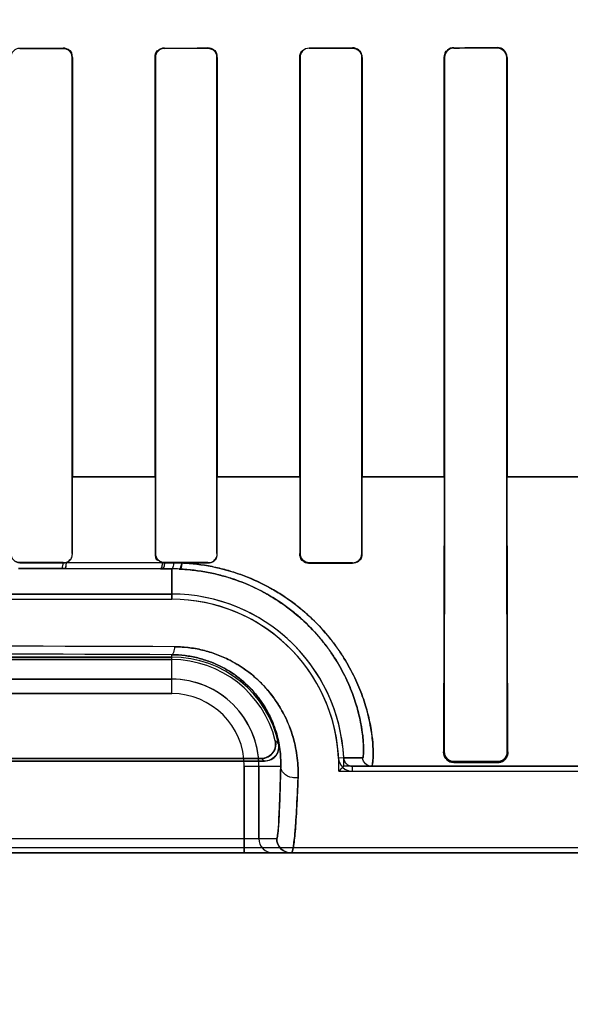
# Model space of a CAD drawing. Header units: millimetres. Extents: x 0 to 297, y 0 to 210.
# Tile 342 of 438: x 242.451 to 242.565, y 156.825 to 157.029. Entities that reach past the tile are written whole.
import ezdxf

# ---------------------------------------------------------------- set-up
doc = ezdxf.new("R2010")
doc.units = ezdxf.units.MM
doc.header["$LTSCALE"] = 16.335
doc.layers.get('0').update_dxf_attribs({"linetype": 'CONTINUOUS'})
for name, color, linetype in [('AXES_REF', 7, 'CONTINUOUS'), ('INTFCLR_1', 7, 'CONTINUOUS'), ('INTFCLR_72935', 7, 'CONTINUOUS')]:
    doc.layers.add(name, color=color, linetype=linetype)

msp = doc.modelspace()

# ---------------------------------------------------------------- linework, layer by layer
at = {"color": 7, "linetype": 'Continuous'}
for radius in [5.8174969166, 5.817, 5.7797484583]:
    msp.add_circle((241.4979109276, 154.8339782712), radius, dxfattribs=at)
msp.add_arc((241.4979109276, 154.8339782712), 5.76, 278.2771290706, 261.7228709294, dxfattribs=at)
at = {"layer": 'AXES_REF', "color": 9, "linetype": 'Continuous'}
msp.add_circle((241.4979109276, 154.8339782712), 3.5571461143, dxfattribs=at)
at = {"layer": 'AXES_REF', "color": 7, "linetype": 'Continuous'}
msp.add_arc((241.4979109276, 154.8339782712), 5.892, 113.0826660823, 66.91733391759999, dxfattribs=at)
at = {"layer": 'AXES_REF', "color": 9, "linetype": 'Continuous'}
msp.add_arc((241.4979109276, 154.8339782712), 5.3067073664, 94.4118118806, 85.5881881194, dxfattribs=at)
at = {"layer": 'INTFCLR_1', "color": 9, "linetype": 'Continuous'}
for p, q in [((242.4505786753, 157.0228232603), (242.4505786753, 157.022886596)), ((242.4595786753, 157.0228911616), (242.4595786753, 157.0228275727)), ((242.4805786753, 157.0228410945), (242.4805786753, 157.022905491)), ((242.4895786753, 157.0229132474), (242.4895786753, 157.0228484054)), ((242.5105786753, 157.0228691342), (242.5105786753, 157.0229352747)), ((242.5195786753, 157.0229464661), (242.5195786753, 157.0228796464)), ((242.5405786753, 157.0229081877), (242.5405786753, 157.0229769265)), ((242.5495786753, 157.0229919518), (242.5495786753, 157.0229222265)), ((242.461437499, 157.0209697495), (242.461501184, 157.0209697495)), ((242.4786444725, 157.0209697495), (242.4787087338, 157.0209697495)), ((242.491458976, 157.0209697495), (242.4915239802, 157.0209697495)), ((242.5086154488, 157.0209697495), (242.5086813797, 157.0209697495)), ((242.5214909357, 157.0209697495), (242.5215579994, 157.0209697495)), ((242.5385746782, 157.0209697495), (242.538643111, 157.0209697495)), ((242.5515343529, 157.0209697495), (242.5516044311, 157.0209697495)), ((242.4614397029, 156.9339684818), (242.478708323, 156.9339684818)), ((242.4914586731, 156.9339684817), (242.5086814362, 156.9339684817)), ((242.5214909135, 156.9339684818), (242.5386433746, 156.9339684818)), ((242.551536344, 156.9339684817), (242.5685958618, 156.9339684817)), ((242.4615087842, 156.918065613), (242.4614432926, 156.918065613)), ((242.4787028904, 156.918065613), (242.4786367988, 156.918065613)), ((242.4915317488, 156.918065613), (242.4914648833, 156.918065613)), ((242.5086753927, 156.918065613), (242.5086075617, 156.918065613)), ((242.521566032, 156.918065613), (242.5214970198, 156.918065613)), ((242.4505786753, 156.9161392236), (242.4505786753, 156.9162048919)), ((242.4595786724, 156.9161346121), (242.4593103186, 156.9149753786)), ((242.4595786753, 156.9162005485), (242.4595786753, 156.9161346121)), ((242.4801404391, 156.9161705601), (242.4602126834, 156.9162414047)), ((242.4805786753, 156.9161201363), (242.4805786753, 156.916186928)), ((242.4895786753, 156.9161795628), (242.4895786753, 156.9161122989)), ((242.5105786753, 156.916090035), (242.5105786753, 156.9161586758)), ((242.5195786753, 156.9161480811), (242.5195786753, 156.9160787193)), ((242.4503600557, 156.9149984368), (242.4593103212, 156.9149753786)), ((242.4593103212, 156.9149753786), (242.4599348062, 156.9149735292)), ((242.4599348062, 156.9149735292), (242.4797522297, 156.9149048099)), ((242.4797522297, 156.9149048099), (242.4801916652, 156.9149030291)), ((242.4801916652, 156.9149030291), (242.4820786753, 156.9148951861)), ((242.4820786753, 156.9086003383), (242.4820786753, 156.9148951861)), ((242.4820786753, 156.8890216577), (242.4820786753, 156.8970961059)), ((242.4820786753, 156.8920212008), (242.3380786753, 156.8920212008)), ((242.3380786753, 156.8890216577), (242.4820786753, 156.8890216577)), ((242.5385488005, 156.8769697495), (242.5384144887, 156.8769697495)), ((242.5517695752, 156.8769697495), (242.5516309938, 156.8769697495)), ((242.5177260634, 156.8756833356), (242.5166693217, 156.8756325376)), ((242.5177260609, 156.8756833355), (242.5216767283, 156.875691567)), ((242.5405786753, 156.8747654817), (242.5405786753, 156.874927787)), ((242.5495786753, 156.8749121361), (242.5495786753, 156.8747461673)), ((242.4971305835, 156.8739697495), (242.4971305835, 156.8559697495)), ((242.4971305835, 156.8739697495), (242.5046788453, 156.8739697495)), ((242.5001301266, 156.8589697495), (242.5001301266, 156.8739697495)), ((242.5195243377, 156.8729117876), (242.5195242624, 156.8739697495)), ((242.6630098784, 156.8739697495), (242.5195242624, 156.8739697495)), ((242.3163128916, 156.8589697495), (242.5038444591, 156.8589697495)), ((242.6630093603, 156.8559697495), (242.157147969, 156.8559697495))]:
    msp.add_line(p, q, dxfattribs=at)
at = {"layer": 'INTFCLR_1', "color": 6, "linetype": 'Continuous'}
for p, q in [((242.461437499, 156.9339697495), (242.461437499, 157.0209697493)), ((242.4615011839, 156.9339697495), (242.4615011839, 157.0209697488)), ((242.4786444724, 157.0209697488), (242.4786444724, 156.9339697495)), ((242.4787087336, 157.0209697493), (242.4787087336, 156.9339697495)), ((242.4914589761, 156.9339697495), (242.4914589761, 157.0209697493)), ((242.4915239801, 156.9339697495), (242.4915239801, 157.0209697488)), ((242.5086154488, 157.0209697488), (242.5086154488, 156.9339697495)), ((242.5086813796, 157.0209697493), (242.5086813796, 156.9339697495)), ((242.5214909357, 156.9339697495), (242.5214909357, 157.0209697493)), ((242.5215579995, 156.9339697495), (242.5215579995, 157.0209697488)), ((242.5385746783, 157.0209697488), (242.5385746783, 156.9339697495)), ((242.5386431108, 157.0209697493), (242.5386431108, 156.9339697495)), ((242.5515343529, 156.9339697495), (242.5515343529, 157.0209697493)), ((242.5516044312, 156.9339697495), (242.5516044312, 157.0209697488)), ((242.4614432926, 156.918065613), (242.461437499, 156.9339697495)), ((242.4615087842, 156.918065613), (242.461501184, 156.9339697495)), ((242.4786444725, 156.9339697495), (242.4786367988, 156.918065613)), ((242.4787087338, 156.9339697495), (242.4787028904, 156.918065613)), ((242.4914648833, 156.918065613), (242.491458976, 156.9339697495)), ((242.4915317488, 156.918065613), (242.4915239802, 156.9339697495)), ((242.5086154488, 156.9339697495), (242.5086075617, 156.918065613)), ((242.5086813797, 156.9339697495), (242.5086753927, 156.918065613)), ((242.5214970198, 156.918065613), (242.5214909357, 156.9339697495)), ((242.521566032, 156.918065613), (242.5215579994, 156.9339697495)), ((242.5385746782, 156.9339697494), (242.5384144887, 156.8769697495)), ((242.538643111, 156.9339697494), (242.5385488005, 156.8769697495)), ((242.5516309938, 156.8769697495), (242.5515343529, 156.9339697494)), ((242.5517695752, 156.8769697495), (242.5516044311, 156.9339697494)), ((242.4505786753, 156.9162048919), (242.4595786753, 156.9162005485)), ((242.4595786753, 156.9161346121), (242.4505786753, 156.9161392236)), ((242.4805786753, 156.916186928), (242.4895786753, 156.9161795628)), ((242.4824766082, 156.9161185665), (242.4805786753, 156.9161201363)), ((242.4842105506, 156.9161170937), (242.4824766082, 156.9161185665)), ((242.4895786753, 156.9161122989), (242.4842105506, 156.9161170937)), ((242.5105786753, 156.9161586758), (242.5195786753, 156.9161480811)), ((242.5105786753, 156.916090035), (242.5195786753, 156.9160787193)), ((242.4820786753, 156.9096583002), (242.3380786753, 156.9096583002)), ((242.3380786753, 156.9086003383), (242.4820786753, 156.9086003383)), ((242.3380786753, 156.8966003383), (242.4820786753, 156.8966003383)), ((242.4820786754, 156.8960754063), (242.3380786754, 156.8960754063)), ((242.5012993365, 156.8750277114), (242.3188580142, 156.8750277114)), ((242.3195162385, 156.8755526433), (242.5006411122, 156.8755526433)), ((242.5405786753, 156.874927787), (242.5495786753, 156.8749121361)), ((242.5405786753, 156.8747654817), (242.5495786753, 156.8747461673)), ((242.5195243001, 156.8729117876), (242.6695786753, 156.8729117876)), ((242.6630098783, 156.8570277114), (242.1571474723, 156.8570277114))]:
    msp.add_line(p, q, dxfattribs=at)
at = {"layer": 'INTFCLR_1', "color": 7, "linetype": 'Continuous'}
for points in [[(242.5105786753, 156.916090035), (242.5104929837, 156.9160919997), (242.5104073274, 156.9160976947), (242.5103218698, 156.9161071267), (242.5102369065, 156.9161202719), (242.5101524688, 156.9161371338), (242.5100683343, 156.9161578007), (242.5099845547, 156.9161823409), (242.5099014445, 156.9162107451), (242.5098191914, 156.9162430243)], [(242.5517695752, 156.8769697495), (242.5517679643, 156.8768536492), (242.5517606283, 156.8767422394), (242.5517482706, 156.8766357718), (242.5517316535, 156.8765348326), (242.5517113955, 156.8764391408), (242.5516877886, 156.8763475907), (242.5516612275, 156.876260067), (242.5516321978, 156.8761767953), (242.5516008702, 156.8760971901), (242.5515674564, 156.876020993), (242.5515323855, 156.8759484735), (242.5514960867, 156.8758798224), (242.5514589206, 156.8758150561), (242.5514211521, 156.8757540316), (242.5513830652, 156.8756966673)]]:
    msp.add_lwpolyline(points, dxfattribs=at)
at = {"layer": 'INTFCLR_1', "color": 6, "linetype": 'Continuous'}
for centre, radius, start, end in [((242.4595775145, 156.9180768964), 0.0019422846, 270.0341582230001, 289.0880984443), ((242.4805809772, 156.9180697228), 0.0019495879, 256.9404696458, 269.9323622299), ((242.4820786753, 156.8739697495), 0.03568855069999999, 2.752115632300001, 90.0000000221), ((242.4820786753, 156.8739697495), 0.0346305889, 2.7521172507, 89.99999981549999), ((242.4820786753, 156.8739697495), 0.0226305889, 11.8889150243, 89.9999997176), ((242.4820786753, 156.8739697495), 0.0221056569, 13.8352360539, 89.9999998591), ((242.5195241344, 156.8757699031), 0.0028581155, 182.754767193, 270.004080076), ((242.5195241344, 156.8757699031), 0.0018001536, 182.7555718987, 270.0040764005)]:
    msp.add_arc(centre, radius, start, end, dxfattribs=at)
at = {"layer": 'INTFCLR_1', "color": 9, "linetype": 'Continuous'}
for centre, radius, start, end in [((242.4818998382, 156.8743140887), 0.0405814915, 87.4188887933, 89.747508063), ((242.4100070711, 139.3986754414), 17.5002150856, 89.7620658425, 90.23746647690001), ((242.4100789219, 138.9828554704), 17.914385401, 89.76972176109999, 90.23027981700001), ((242.4820786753, 156.8739697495), 0.0180514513, 0, 89.99999997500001), ((242.4820786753, 156.8739697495), 0.0150519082, 359.9999999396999, 89.999999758), ((242.4648492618, 156.8363485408), 0.0577775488, 47.04018103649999, 47.9559469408), ((242.4700661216, 156.8365388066), 0.0495672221, 50.94114728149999, 51.9143403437), ((242.5031299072, 156.8589695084), 0.0029997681, 179.9953953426, 269.9954639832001)]:
    msp.add_arc(centre, radius, start, end, dxfattribs=at)
at = {"layer": 'INTFCLR_1', "color": 6, "linetype": 'Continuous'}
for centre, major_axis, ratio, start_param, end_param in [((242.4100786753, 157.0239697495), (0.312931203, 0), 0.003490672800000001, -1.4410108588, -1.4119473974), ((242.4100786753, 157.0239697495), (0.330931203, 0), 0.0034906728, -1.4481068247, -1.4206549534), ((242.4100786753, 157.0239697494), (0.312931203, 0), 0.0034906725, -1.3435565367, -1.313931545), ((242.4100786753, 157.0239697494), (0.330931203, 0), 0.0034906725, -1.3561158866, -1.328192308), ((242.4100786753, 157.0239697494), (0.312931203, 0), 0.0034906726, -1.2438455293, -1.2133136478), ((242.4100786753, 157.0239697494), (0.330931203, 0), 0.0034906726, -1.2622347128, -1.2335556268), ((242.4100786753, 157.0239697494), (0.312931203, 0), 0.0034906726, -1.140627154, -1.1087454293), ((242.4100786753, 157.0239697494), (0.330931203, 0), 0.0034906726, -1.165444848, -1.1356558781)]:
    msp.add_ellipse(centre, major_axis=major_axis, ratio=ratio, start_param=start_param, end_param=end_param, dxfattribs=at)
for points, knots in [([(242.4505786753, 157.0228232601), (242.4501039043, 157.0228230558), (242.4491188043, 157.0224250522), (242.4487259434, 157.0214404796), (242.4487259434, 157.0209697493)], [0, 0, 0, 0, 0.5021368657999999, 1, 1, 1, 1]), ([(242.4615011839, 157.0209697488), (242.4615011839, 157.0214586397), (242.461092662, 157.0224800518), (242.4600705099, 157.0228914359), (242.4595786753, 157.0228911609)], [0, 0, 0, 0, 0.4984991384, 1, 1, 1, 1]), ([(242.4805786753, 157.0228410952), (242.4800968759, 157.0228407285), (242.4791022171, 157.0224357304), (242.4787087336, 157.0214423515), (242.4787087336, 157.0209697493)], [0, 0, 0, 0, 0.5048183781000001, 1, 1, 1, 1]), ([(242.4915239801, 157.0209697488), (242.4915239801, 157.0215127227), (242.4910522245, 157.0225537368), (242.4900271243, 157.0229136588), (242.4895786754, 157.0229132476)], [0, 0, 0, 0, 0.5476713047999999, 1, 1, 1, 1]), ([(242.5086154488, 157.0209697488), (242.5086154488, 157.0215216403), (242.5090953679, 157.0225735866), (242.5101292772, 157.022934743), (242.5105786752, 157.022935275)], [0, 0, 0, 0, 0.5511805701, 1, 1, 1, 1]), ([(242.5105786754, 157.0228691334), (242.5100855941, 157.0228685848), (242.5090757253, 157.0224524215), (242.5086813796, 157.021445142), (242.5086813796, 157.0209697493)], [0, 0, 0, 0, 0.5091323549, 1, 1, 1, 1]), ([(242.5215579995, 157.0209697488), (242.5215579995, 157.0215163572), (242.5210850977, 157.0225746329), (242.5200408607, 157.0229470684), (242.5195786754, 157.0229464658)], [0, 0, 0, 0, 0.5418432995, 1, 1, 1, 1]), ([(242.5405786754, 157.0229769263), (242.540104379, 157.0229761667), (242.5390460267, 157.0225898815), (242.5385746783, 157.0215181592), (242.5385746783, 157.0209697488)], [0, 0, 0, 0, 0.4637660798, 1, 1, 1, 1]), ([(242.5405786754, 157.0229081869), (242.5400695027, 157.0229074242), (242.5390383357, 157.0224752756), (242.5386431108, 157.0214486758), (242.5386431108, 157.0209697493)], [0, 0, 0, 0, 0.5153055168, 1, 1, 1, 1]), ([(242.5516044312, 157.0209697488), (242.5516044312, 157.0215205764), (242.5511308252, 157.0226022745), (242.5500603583, 157.0229927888), (242.5495786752, 157.0229919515)], [0, 0, 0, 0, 0.5334832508, 1, 1, 1, 1]), ([(242.5515343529, 157.0209697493), (242.5515343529, 157.0215039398), (242.5510742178, 157.022548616), (242.550041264, 157.0229229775), (242.5495786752, 157.0229222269)], [0, 0, 0, 0, 0.5359161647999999, 1, 1, 1, 1]), ([(242.4487201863, 156.918065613), (242.4487198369, 156.9175882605), (242.449119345, 156.9165989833), (242.4501071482, 156.9162050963), (242.4505786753, 156.9162048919)], [0, 0, 0, 0, 0.5030696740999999, 1, 1, 1, 1]), ([(242.4787028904, 156.918065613), (242.4787025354, 156.9175877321), (242.4791010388, 156.9165898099), (242.4800987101, 156.916187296), (242.4805786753, 156.916186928)], [0, 0, 0, 0, 0.4989120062, 1, 1, 1, 1]), ([(242.4895786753, 156.9161122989), (242.4900248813, 156.9161118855), (242.4910539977, 156.9164688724), (242.4915322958, 156.917515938), (242.4915317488, 156.918065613)], [0, 0, 0, 0, 0.4480514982, 1, 1, 1, 1]), ([(242.5086753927, 156.918065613), (242.5086750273, 156.9175856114), (242.50907353, 156.9165737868), (242.5100866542, 156.9161592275), (242.5105786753, 156.9161586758)], [0, 0, 0, 0, 0.4938171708, 1, 1, 1, 1]), ([(242.5195786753, 156.9161480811), (242.5200243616, 156.9161475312), (242.5210365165, 156.9165061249), (242.5214974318, 156.9175331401), (242.5214970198, 156.918065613)], [0, 0, 0, 0, 0.4556379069, 1, 1, 1, 1]), ([(242.5195786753, 156.9160787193), (242.5200391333, 156.9160781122), (242.5210876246, 156.9164481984), (242.5215666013, 156.9175126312), (242.521566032, 156.918065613)], [0, 0, 0, 0, 0.4543516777, 1, 1, 1, 1]), ([(242.5006411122, 156.8755526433), (242.5011309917, 156.8755526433), (242.502123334, 156.875802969), (242.5034873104, 156.8770322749), (242.5037337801, 156.8784811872), (242.5035429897, 156.8792558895)], [0, 0, 0, 0, 0.2761842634, 0.5501881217, 1, 1, 1, 1]), ([(242.5042238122, 156.8786319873), (242.5043227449, 156.8781620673), (242.5042874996, 156.8771573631), (242.5034026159, 156.8755885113), (242.502080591, 156.8750277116), (242.5012993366, 156.8750277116)], [0, 0, 0, 0, 0.2757353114, 0.5514163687, 1, 1, 1, 1]), ([(242.5384144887, 156.8769697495), (242.5384088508, 156.8765009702), (242.538762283, 156.8753520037), (242.5399345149, 156.8747668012), (242.5405786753, 156.8747654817)], [0, 0, 0, 0, 0.4212252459, 1, 1, 1, 1]), ([(242.5385488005, 156.8769697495), (242.5385466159, 156.8764382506), (242.5389914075, 156.8753518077), (242.5400711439, 156.8749286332), (242.5405786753, 156.874927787)], [0, 0, 0, 0, 0.5115353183, 1, 1, 1, 1]), ([(242.5495786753, 156.8749121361), (242.5500661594, 156.8749112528), (242.5511534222, 156.8753071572), (242.5516333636, 156.8764084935), (242.5516309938, 156.8769697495)], [0, 0, 0, 0, 0.4648265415, 1, 1, 1, 1])]:
    msp.add_open_spline(points, degree=3, knots=knots, dxfattribs=at)
for points in [[(242.461437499, 157.0209697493), (242.461437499, 157.021500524), (242.4612858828, 157.022408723), (242.4607551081, 157.0224084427)], [(242.4786444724, 157.0209697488), (242.4786444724, 157.0215179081), (242.478794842, 157.0224580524), (242.479343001, 157.0224584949)], [(242.4914589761, 157.0209697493), (242.4914589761, 157.0215026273), (242.4913116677, 157.0224169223), (242.4907787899, 157.022416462)], [(242.5214909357, 157.0209697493), (242.5214909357, 157.0214991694), (242.521359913, 157.0224148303), (242.5208304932, 157.0224141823)], [(242.4602126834, 156.9162414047), (242.4607285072, 156.9164205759), (242.4613860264, 156.9168390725), (242.4613854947, 156.9173851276)], [(242.4786367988, 156.918065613), (242.4786363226, 156.9175811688), (242.4787069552, 156.9168267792), (242.4791788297, 156.9167171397)], [(242.4595786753, 156.9162005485), (242.4601030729, 156.9162002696), (242.4610056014, 156.9163394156), (242.4610052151, 156.916863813)], [(242.4895786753, 156.9161795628), (242.4901118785, 156.9161790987), (242.4910280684, 156.9163239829), (242.4910276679, 156.9168571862)]]:
    msp.add_open_spline(points, degree=3, dxfattribs=at)
at = {"layer": 'INTFCLR_1', "color": 7, "linetype": 'Continuous'}
for points, knots in [([(242.5086075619, 156.918065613), (242.5086061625, 156.9175676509), (242.5090209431, 156.9165197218), (242.510069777, 156.9160897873), (242.5105786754, 156.916090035)], [0, 0, 0, 0, 0.4945700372, 1, 1, 1, 1]), ([(242.5495786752, 156.8747461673), (242.5500365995, 156.8747472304), (242.5511937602, 156.8751037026), (242.551771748, 156.8763032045), (242.5517695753, 156.8769697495)], [0, 0, 0, 0, 0.4072352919, 1, 1, 1, 1])]:
    msp.add_open_spline(points, degree=3, knots=knots, dxfattribs=at)
for points in [[(242.5098191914, 156.9162430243), (242.5093588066, 156.9164357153), (242.5087600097, 156.9168027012), (242.5087605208, 156.9173017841)], [(242.5513830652, 156.8756966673), (242.5511206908, 156.875314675), (242.5507370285, 156.8748578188), (242.5502736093, 156.8748588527)]]:
    msp.add_open_spline(points, degree=3, dxfattribs=at)
at = {"layer": 'INTFCLR_1', "color": 9, "linetype": 'Continuous'}
for points, knots in [([(242.4602126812, 156.9162414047), (242.4601965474, 156.9159372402), (242.4601316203, 156.9155985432), (242.4600670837, 156.9149875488), (242.459934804, 156.9149735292)], [0, 0, 0, 0, 0.6960312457, 1, 1, 1, 1]), ([(242.4801404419, 156.9161705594), (242.480117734, 156.9158652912), (242.4800641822, 156.9154936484), (242.4798958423, 156.9149155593), (242.4797522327, 156.9149048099)], [0, 0, 0, 0, 0.6800622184, 1, 1, 1, 1]), ([(242.4805786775, 156.9161201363), (242.4805545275, 156.9158258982), (242.4805017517, 156.9154650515), (242.4803305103, 156.9149133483), (242.4801916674, 156.9149030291)], [0, 0, 0, 0, 0.6795377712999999, 1, 1, 1, 1]), ([(242.4824766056, 156.9161185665), (242.4824519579, 156.9158227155), (242.4823992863, 156.9154569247), (242.4822193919, 156.914905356), (242.4820786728, 156.9148951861)], [0, 0, 0, 0, 0.6778576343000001, 1, 1, 1, 1]), ([(242.4842105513, 156.9161170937), (242.4841733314, 156.9158088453), (242.4841047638, 156.915421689), (242.4838779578, 156.9148584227), (242.4837273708, 156.914854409)], [0, 0, 0, 0, 0.6733216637, 1, 1, 1, 1]), ([(242.5234747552, 156.8739697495), (242.5235492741, 156.8739697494), (242.5236710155, 156.8742802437), (242.5237491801, 156.8747526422), (242.5238310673, 156.8756532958), (242.5238557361, 156.8774668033), (242.523628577, 156.8805810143), (242.5230098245, 156.8838341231), (242.5222588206, 156.8865525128), (242.5214242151, 156.889097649), (242.5200333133, 156.8924524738), (242.518203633, 156.8957970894), (242.5164061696, 156.8985040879), (242.5143087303, 156.9012827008), (242.5118844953, 156.9039314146), (242.509507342, 156.9060695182), (242.5080406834, 156.9072610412), (242.5057201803, 156.9090179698), (242.5019398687, 156.9113934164), (242.4973572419, 156.9134314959), (242.4934693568, 156.9146720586), (242.4894230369, 156.9156392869), (242.4863028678, 156.9160208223), (242.4842105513, 156.9161170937)], [0, 0, 0, 0, 0.0034870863, 0.0118313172, 0.0253700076, 0.044162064, 0.09760103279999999, 0.1704752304, 0.1989480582, 0.2295123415, 0.2957754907, 0.3685737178, 0.4075129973, 0.4477494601, 0.5314033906, 0.5749936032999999, 0.5972729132, 0.6198103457, 0.7111803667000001, 0.805445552, 0.8536424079, 0.9019872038, 1, 1, 1, 1]), ([(242.5216767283, 156.875691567), (242.5217369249, 156.8756928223), (242.5217718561, 156.876009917), (242.5218349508, 156.8764087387), (242.5218484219, 156.8772618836), (242.5218150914, 156.8789355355), (242.521519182, 156.8818368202), (242.5208823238, 156.8848535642), (242.5201329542, 156.8873774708), (242.5193093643, 156.889742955), (242.5179523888, 156.8928616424), (242.516185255, 156.8959681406), (242.5144569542, 156.8984823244), (242.5124420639, 156.9010662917), (242.5101201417, 156.9035276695), (242.5078495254, 156.9055129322), (242.5064486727, 156.9066200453), (242.5042301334, 156.9082547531), (242.500619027, 156.9104641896), (242.4962521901, 156.9123570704), (242.4925483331, 156.913510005), (242.4886916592, 156.9144097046), (242.4857202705, 156.9147645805), (242.4837273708, 156.914854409)], [0, 0, 0, 0, 0.0029920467, 0.011078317, 0.0243803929, 0.0429062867, 0.09573617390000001, 0.167917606, 0.1961592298, 0.2264899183, 0.2923572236, 0.3648581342, 0.4037025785, 0.4438891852, 0.5276101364, 0.5713206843, 0.5936835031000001, 0.6163209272, 0.708251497, 0.8033232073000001, 0.8520011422, 0.9008646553, 1, 1, 1, 1]), ([(242.4826806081, 156.898739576), (242.4826329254, 156.8983382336), (242.482550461, 156.8978318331), (242.4822703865, 156.8971104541), (242.4820786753, 156.8970961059)], [0, 0, 0, 0, 0.6776603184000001, 1, 1, 1, 1]), ([(242.5046788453, 156.8739697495), (242.5047105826, 156.8751204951), (242.5045893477, 156.8775229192), (242.5039412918, 156.8805260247), (242.5030725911, 156.8829796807), (242.5018983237, 156.8855349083), (242.5003045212, 156.8879993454), (242.4983097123, 156.8902664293), (242.4959458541, 156.8924512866), (242.4931542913, 156.8942961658), (242.4900427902, 156.8956773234), (242.4875105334, 156.896469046), (242.4853024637, 156.8968843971), (242.4834792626, 156.8970609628), (242.4825479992, 156.897093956), (242.4820786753, 156.8970961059)], [0, 0, 0, 0, 0.0959659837, 0.1996064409, 0.254858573, 0.3126912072, 0.4337718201, 0.4977211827, 0.5640659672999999, 0.7017136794, 0.7740477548, 0.8473748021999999, 0.9223794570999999, 0.9608753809, 1, 1, 1, 1]), ([(242.5082682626, 156.8715701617), (242.5083208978, 156.8729241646), (242.5082085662, 156.8757476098), (242.5074998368, 156.8792822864), (242.5065289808, 156.882169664), (242.5052114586, 156.8851684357), (242.5034118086, 156.8880637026), (242.5014468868, 156.8903778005), (242.5001749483, 156.8916604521), (242.4980897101, 156.8935493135), (242.495708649, 156.8951714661), (242.493120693, 156.8964540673), (242.4912795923, 156.8972288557), (242.4888690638, 156.8980083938), (242.4863531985, 156.8984927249), (242.4842764, 156.8987005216), (242.483215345, 156.8987385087), (242.4826806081, 156.898739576)], [0, 0, 0, 0, 0.0977093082, 0.2028395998, 0.2587388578, 0.3171066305, 0.4387723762, 0.5027570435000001, 0.5357011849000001, 0.5689568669, 0.705617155, 0.7412651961, 0.7771928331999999, 0.8495686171, 0.9235090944, 0.9614406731, 1, 1, 1, 1]), ([(242.5234747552, 156.8739697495), (242.523027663, 156.8739697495), (242.5220982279, 156.8743319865), (242.5216961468, 156.8752448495), (242.5216767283, 156.875691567)], [0, 0, 0, 0, 0.4999736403, 1, 1, 1, 1]), ([(242.5046788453, 156.8739697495), (242.5046256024, 156.8717941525), (242.5045410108, 156.8687572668), (242.5044101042, 156.865344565), (242.5043370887, 156.8637742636), (242.5042724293, 156.8625085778), (242.5041855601, 156.8612618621), (242.5041030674, 156.8600086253), (242.5039747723, 156.859436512), (242.5039313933, 156.8589706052), (242.5038444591, 156.8589697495)], [0, 0, 0, 0, 0.433822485, 0.6057424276, 0.6805165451, 0.7475306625, 0.8573118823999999, 0.9353819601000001, 0.9826693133, 1, 1, 1, 1]), ([(242.5082682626, 156.8715701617), (242.5078588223, 156.8715066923), (242.5067784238, 156.87152418), (242.5052375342, 156.8722510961), (242.5046854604, 156.8734379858), (242.5046788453, 156.8739697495)], [0, 0, 0, 0, 0.2596328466, 0.6667538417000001, 1, 1, 1, 1]), ([(242.5068440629, 156.8559697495), (242.5069495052, 156.8559697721), (242.5071260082, 156.8564039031), (242.5072722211, 156.8570668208), (242.5074617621, 156.8583403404), (242.5075931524, 156.8596512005), (242.5077058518, 156.8609658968), (242.5078276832, 156.8625994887), (242.5080458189, 156.8661473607), (242.5081816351, 156.8693069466), (242.5082682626, 156.8715701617)], [0, 0, 0, 0, 0.0200957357, 0.0681862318, 0.1464023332, 0.2559464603, 0.3227422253, 0.3972360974, 0.5683490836, 1, 1, 1, 1]), ([(242.5038444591, 156.8589697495), (242.5038444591, 156.8582043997), (242.5044842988, 156.8566098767), (242.5060787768, 156.8559697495), (242.5068440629, 156.8559697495)], [0, 0, 0, 0, 0.5000208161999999, 1, 1, 1, 1])]:
    msp.add_open_spline(points, degree=3, knots=knots, dxfattribs=at)
at = {"layer": 'INTFCLR_72935', "color": 9, "linetype": 'Continuous'}
for p, q in [((242.4505786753, 157.022886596), (242.4505786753, 157.0228232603)), ((242.4595786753, 157.0228275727), (242.4595786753, 157.0228911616)), ((242.4805786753, 157.022905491), (242.4805786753, 157.0228410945)), ((242.4895786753, 157.0228484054), (242.4895786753, 157.0229132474)), ((242.5105786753, 157.0229352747), (242.5105786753, 157.0228691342)), ((242.5195786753, 157.0228796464), (242.5195786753, 157.0229464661)), ((242.5405786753, 157.0229769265), (242.5405786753, 157.0229081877)), ((242.5495786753, 157.0229222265), (242.5495786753, 157.0229919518)), ((242.461501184, 157.0209697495), (242.461437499, 157.0209697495)), ((242.4787087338, 157.0209697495), (242.4786444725, 157.0209697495)), ((242.4915239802, 157.0209697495), (242.491458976, 157.0209697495)), ((242.5086813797, 157.0209697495), (242.5086154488, 157.0209697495)), ((242.5215579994, 157.0209697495), (242.5214909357, 157.0209697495)), ((242.538643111, 157.0209697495), (242.5385746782, 157.0209697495)), ((242.5516044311, 157.0209697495), (242.5515343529, 157.0209697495)), ((242.4787082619, 156.9339684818), (242.4614385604, 156.9339684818)), ((242.5086814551, 156.9339684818), (242.4914588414, 156.9339684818)), ((242.538644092, 156.9339684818), (242.5214908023, 156.9339684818)), ((242.5685956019, 156.9339684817), (242.5515370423, 156.9339684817)), ((242.4614432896, 156.9180697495), (242.4615087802, 156.9180697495)), ((242.4786368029, 156.9180697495), (242.4787028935, 156.9180697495)), ((242.4914648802, 156.9180697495), (242.4915317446, 156.9180697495)), ((242.5086075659, 156.9180697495), (242.5086753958, 156.9180697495)), ((242.5214970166, 156.9180697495), (242.5215660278, 156.9180697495)), ((242.4505786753, 156.9162090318), (242.4505786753, 156.9161433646)), ((242.4595786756, 156.9161387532), (242.4593100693, 156.9149753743)), ((242.4595786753, 156.9161387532), (242.4595786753, 156.9162046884)), ((242.4602007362, 156.9162414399), (242.4801590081, 156.9161704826)), ((242.4805786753, 156.916191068), (242.4805786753, 156.9161242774)), ((242.4895786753, 156.9161164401), (242.4895786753, 156.9161837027)), ((242.5105786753, 156.9161628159), (242.5105786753, 156.9160941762)), ((242.5195786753, 156.9160828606), (242.5195786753, 156.9161522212)), ((242.4593100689, 156.9149753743), (242.4503598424, 156.9149984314)), ((242.459922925, 156.9149735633), (242.4593100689, 156.9149753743)), ((242.479770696, 156.9149047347), (242.459922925, 156.9149735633)), ((242.4801913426, 156.9149030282), (242.479770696, 156.9149047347)), ((242.4820786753, 156.9148951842), (242.4801913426, 156.9149030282)), ((242.4820786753, 156.9148951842), (242.4820786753, 156.9086003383)), ((242.4820786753, 156.8890216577), (242.4820786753, 156.8970961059)), ((242.3380786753, 156.8920212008), (242.4820786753, 156.8920212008)), ((242.4820786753, 156.8890216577), (242.3380786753, 156.8890216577)), ((242.5384144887, 156.8769697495), (242.5385488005, 156.8769697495)), ((242.5516309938, 156.8769697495), (242.5517695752, 156.8769697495)), ((242.5216767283, 156.875691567), (242.5177260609, 156.8756833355)), ((242.5405786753, 156.874927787), (242.5405786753, 156.8747654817)), ((242.5495786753, 156.8747461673), (242.5495786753, 156.8749121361)), ((242.4971305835, 156.8559697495), (242.4971305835, 156.8739697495)), ((242.4971305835, 156.8739697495), (242.5046788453, 156.8739697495)), ((242.5001301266, 156.8739697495), (242.5001301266, 156.8589697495)), ((242.5195242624, 156.8739697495), (242.6630098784, 156.8739697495)), ((242.3163128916, 156.8589697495), (242.503844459, 156.8589697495)), ((242.1571479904, 156.8559697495), (242.6630093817, 156.8559697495))]:
    msp.add_line(p, q, dxfattribs=at)
at = {"layer": 'INTFCLR_72935', "color": 6, "linetype": 'Continuous'}
for p, q in [((242.4614374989, 157.0209697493), (242.4614374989, 156.9339697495)), ((242.4615011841, 157.0209697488), (242.4615011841, 156.9339697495)), ((242.4786444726, 156.9339697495), (242.4786444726, 157.0209697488)), ((242.4787087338, 156.9339697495), (242.4787087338, 157.0209697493)), ((242.4914589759, 157.0209697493), (242.4914589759, 156.9339697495)), ((242.4915239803, 157.0209697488), (242.4915239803, 156.9339697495)), ((242.5086154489, 156.9339697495), (242.5086154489, 157.0209697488)), ((242.5086813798, 156.9339697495), (242.5086813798, 157.0209697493)), ((242.5214909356, 157.0209697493), (242.5214909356, 156.9339697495)), ((242.5215579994, 157.0209697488), (242.5215579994, 156.9339697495)), ((242.5385746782, 156.9339697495), (242.5385746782, 157.0209697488)), ((242.538643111, 156.9339697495), (242.538643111, 157.0209697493)), ((242.5515343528, 157.0209697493), (242.5515343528, 156.9339697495)), ((242.5516044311, 157.0209697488), (242.5516044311, 156.9339697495)), ((242.461437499, 156.9339697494), (242.4614432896, 156.9180697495)), ((242.4615087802, 156.9180697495), (242.461501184, 156.9339697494)), ((242.4786444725, 156.9339697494), (242.4786368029, 156.9180697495)), ((242.4787028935, 156.9180697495), (242.4787087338, 156.9339697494)), ((242.491458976, 156.9339697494), (242.4914648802, 156.9180697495)), ((242.4915317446, 156.9180697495), (242.4915239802, 156.9339697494)), ((242.5086154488, 156.9339697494), (242.5086075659, 156.9180697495)), ((242.5086753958, 156.9180697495), (242.5086813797, 156.9339697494)), ((242.5214909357, 156.9339697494), (242.5214970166, 156.9180697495)), ((242.5215660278, 156.9180697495), (242.5215579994, 156.9339697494)), ((242.5385746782, 156.9339697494), (242.5384144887, 156.8769697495)), ((242.5385488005, 156.8769697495), (242.538643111, 156.9339697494)), ((242.5515343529, 156.9339697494), (242.5516309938, 156.8769697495)), ((242.5517695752, 156.8769697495), (242.5516044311, 156.9339697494)), ((242.4595786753, 156.9162046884), (242.4505786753, 156.9162090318)), ((242.4505786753, 156.9161433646), (242.4595786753, 156.9161387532)), ((242.4895786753, 156.9161837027), (242.4805786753, 156.916191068)), ((242.4805786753, 156.9161242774), (242.4824769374, 156.9161227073)), ((242.4824769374, 156.9161227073), (242.4841164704, 156.9161213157)), ((242.4841164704, 156.9161213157), (242.4895786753, 156.9161164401)), ((242.5195786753, 156.9161522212), (242.5105786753, 156.9161628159)), ((242.5105786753, 156.9160941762), (242.5195786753, 156.9160828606)), ((242.3380786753, 156.9096583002), (242.4820786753, 156.9096583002)), ((242.3380786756, 156.9086003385), (242.4820786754, 156.9086003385)), ((242.4820786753, 156.8966003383), (242.3380786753, 156.8966003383)), ((242.3380786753, 156.8960754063), (242.4820786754, 156.8960754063)), ((242.3188580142, 156.8750277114), (242.5012993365, 156.8750277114)), ((242.5006411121, 156.8755526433), (242.3195162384, 156.8755526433)), ((242.5495786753, 156.8749121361), (242.5405786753, 156.874927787)), ((242.5405786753, 156.8747654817), (242.5495786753, 156.8747461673)), ((242.5166931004, 156.8729117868), (242.6695786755, 156.8729117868)), ((242.5195242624, 156.8739697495), (242.517767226, 156.8739697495)), ((242.6630098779, 156.8570277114), (242.1571474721, 156.8570277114))]:
    msp.add_line(p, q, dxfattribs=at)
at = {"layer": 'INTFCLR_72935', "color": 7, "linetype": 'Continuous'}
for points in [[(242.5098186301, 156.9162474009), (242.5098996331, 156.916215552), (242.5099820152, 156.9161872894), (242.5100656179, 156.916162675), (242.510150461, 156.916141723), (242.5102362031, 156.916124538), (242.510322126, 156.9161112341), (242.5104078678, 156.9161017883), (242.5104934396, 156.9160961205), (242.5105786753, 156.9160941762)], [(242.551383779, 156.8756977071), (242.5514216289, 156.8757547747), (242.5514592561, 156.8758156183), (242.5514963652, 156.8758803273), (242.5515326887, 156.8759490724), (242.5515678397, 156.8760218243), (242.5516013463, 156.8760983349), (242.5516327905, 156.8761783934), (242.551661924, 156.8762622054), (242.5516884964, 156.8763501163), (242.5517120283, 156.8764418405), (242.5517321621, 156.8765375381), (242.5517486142, 156.8766382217), (242.5517608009, 156.8767441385), (242.5517680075, 156.8768547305), (242.5517695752, 156.8769697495)]]:
    msp.add_lwpolyline(points, dxfattribs=at)
at = {"layer": 'INTFCLR_72935', "color": 6, "linetype": 'Continuous'}
for points in [[(242.5177260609, 156.8756833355), (242.5177352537, 156.8755686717), (242.5177516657, 156.8754553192), (242.5177751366, 156.8753437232), (242.517805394, 156.8752345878), (242.5178422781, 156.8751280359), (242.5178859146, 156.8750236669), (242.5179363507, 156.8749216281), (242.5179933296, 156.8748226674), (242.5180566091, 156.8747273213), (242.5181259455, 156.8746360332), (242.5182011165, 156.8745491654), (242.5182818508, 156.8744671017)], [(242.5182818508, 156.8744671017), (242.5183237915, 156.8744283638), (242.5183669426, 156.8743909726), (242.5184112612, 156.874354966), (242.5184567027, 156.8743203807), (242.5185032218, 156.8742872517), (242.518550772, 156.8742556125), (242.5185993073, 156.8742254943), (242.5186487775, 156.8741969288), (242.5186991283, 156.8741699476), (242.5187503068, 156.8741445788), (242.5188022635, 156.8741208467), (242.5188549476, 156.8740987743), (242.5189083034, 156.8740783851), (242.5189622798, 156.8740596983), (242.5190168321, 156.8740427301), (242.5190719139, 156.8740274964), (242.5191274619, 156.8740140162), (242.5191834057, 156.8740023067), (242.5192396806, 156.8739923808), (242.519296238, 156.8739842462), (242.5193530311, 156.8739779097), (242.5194100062, 156.8739733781), (242.5194671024, 156.8739706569), (242.5195242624, 156.8739697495)]]:
    msp.add_lwpolyline(points, dxfattribs=at)
for centre, radius, start, end in [((242.4595776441, 156.9180805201), 0.0019417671, 270.0305134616, 288.7167080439), ((242.4805808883, 156.9180733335), 0.0019490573, 257.4991384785, 269.934888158), ((242.4820786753, 156.8739697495), 0.03568855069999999, 0, 90.0000000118), ((242.4820786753, 156.8739697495), 0.0346305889, 358.2493445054, 89.99999981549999), ((242.4820786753, 156.8739697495), 0.0226305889, 11.8889150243, 89.9999997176), ((242.4820786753, 156.8739697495), 0.0221056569, 13.8352360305, 89.9999997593), ((242.4479800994, 156.9437488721), 0.09868824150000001, 314.1279715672, 315.003285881)]:
    msp.add_arc(centre, radius, start, end, dxfattribs=at)
at = {"layer": 'INTFCLR_72935', "color": 9, "linetype": 'Continuous'}
for centre, radius, start, end in [((242.4818998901, 156.8743145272), 0.0405810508, 87.54559420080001, 89.7475738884), ((242.4100783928, 139.3834113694), 17.5154798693, 89.7625045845, 90.23749356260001), ((242.4100784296, 138.9832148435), 17.9140260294, 89.7697155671, 90.2302828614), ((242.4820786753, 156.8739697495), 0.0180514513, 0, 90.0000000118), ((242.4820786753, 156.8739697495), 0.0150519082, 359.9999999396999, 89.999999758), ((242.4648493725, 156.8363486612), 0.0577773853, 47.04017999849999, 47.9559484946), ((242.4700661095, 156.836538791), 0.04956724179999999, 50.9411477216, 51.9143404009), ((242.5031299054, 156.8589695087), 0.0029997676, 179.9954003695, 269.9954987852)]:
    msp.add_arc(centre, radius, start, end, dxfattribs=at)
at = {"layer": 'INTFCLR_72935', "color": 6, "linetype": 'Continuous'}
for centre, major_axis, ratio, start_param, end_param in [((242.4100786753, 157.0239697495), (0.312931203, 0), 0.003490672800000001, -1.4410108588, -1.4119473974), ((242.4100786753, 157.0239697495), (0.330931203, 0), 0.0034906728, -1.4481068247, -1.4206549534), ((242.4100786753, 157.0239697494), (0.312931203, 0), 0.0034906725, -1.3435565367, -1.313931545), ((242.4100786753, 157.0239697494), (0.330931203, 0), 0.0034906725, -1.3561158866, -1.328192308), ((242.4100786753, 157.0239697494), (0.312931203, 0), 0.0034906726, -1.2438455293, -1.2133136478), ((242.4100786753, 157.0239697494), (0.330931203, 0), 0.0034906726, -1.2622347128, -1.2335556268), ((242.4100786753, 157.0239697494), (0.312931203, 0), 0.0034906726, -1.140627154, -1.1087454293), ((242.4100786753, 157.0239697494), (0.330931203, 0), 0.0034906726, -1.165444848, -1.1356558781)]:
    msp.add_ellipse(centre, major_axis=major_axis, ratio=ratio, start_param=start_param, end_param=end_param, dxfattribs=at)
for points, knots in [([(242.4595786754, 157.0228275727), (242.4600613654, 157.0228278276), (242.4610508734, 157.022421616), (242.4614374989, 157.0214352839), (242.4614374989, 157.0209697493)], [0, 0, 0, 0, 0.5090461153, 1, 1, 1, 1]), ([(242.4805786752, 157.0229054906), (242.480076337, 157.0229050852), (242.4790468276, 157.0224814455), (242.4786444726, 157.0214546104), (242.4786444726, 157.0209697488)], [0, 0, 0, 0, 0.508851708, 1, 1, 1, 1]), ([(242.4895786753, 157.0228484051), (242.4900699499, 157.0228488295), (242.4910714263, 157.0224345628), (242.4914589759, 157.021437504), (242.4914589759, 157.0209697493)], [0, 0, 0, 0, 0.5122624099, 1, 1, 1, 1]), ([(242.5086154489, 157.0209697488), (242.5086154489, 157.0215151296), (242.5090873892, 157.0225660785), (242.5101225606, 157.0229347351), (242.5105786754, 157.022935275)], [0, 0, 0, 0, 0.5445661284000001, 1, 1, 1, 1]), ([(242.5215579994, 157.0209697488), (242.5215579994, 157.0215240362), (242.5210756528, 157.0225834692), (242.5200329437, 157.0229470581), (242.5195786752, 157.0229464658)], [0, 0, 0, 0, 0.5495849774, 1, 1, 1, 1]), ([(242.5195786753, 157.0228796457), (242.5200827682, 157.0228802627), (242.5211020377, 157.0224538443), (242.5214909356, 157.021440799), (242.5214909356, 157.0209697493)], [0, 0, 0, 0, 0.5169429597, 1, 1, 1, 1]), ([(242.5385746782, 157.0209697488), (242.5385746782, 157.0215193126), (242.5390474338, 157.0225912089), (242.5401055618, 157.0229761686), (242.5405786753, 157.0229769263)], [0, 0, 0, 0, 0.5373771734, 1, 1, 1, 1]), ([(242.5516044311, 157.0209697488), (242.5516044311, 157.0215279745), (242.5511217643, 157.0226107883), (242.5500527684, 157.0229927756), (242.5495786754, 157.0229919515)], [0, 0, 0, 0, 0.5407489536, 1, 1, 1, 1]), ([(242.5495786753, 157.0229222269), (242.5501018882, 157.0229230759), (242.5511455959, 157.0224780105), (242.5515343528, 157.0214435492), (242.5515343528, 157.0209697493)], [0, 0, 0, 0, 0.5247808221, 1, 1, 1, 1]), ([(242.4505786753, 156.9162090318), (242.4501119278, 156.9162092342), (242.4491249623, 156.9165975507), (242.4487198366, 156.9175876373), (242.4487201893, 156.9180697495)], [0, 0, 0, 0, 0.4919035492, 1, 1, 1, 1]), ([(242.4805786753, 156.916191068), (242.4801167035, 156.9161914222), (242.4791222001, 156.9165730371), (242.4787025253, 156.9175739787), (242.4787028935, 156.9180697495)], [0, 0, 0, 0, 0.4823548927, 1, 1, 1, 1]), ([(242.4895786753, 156.9161164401), (242.4900300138, 156.9161160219), (242.4910601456, 156.9164786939), (242.4915322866, 156.9175250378), (242.4915317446, 156.9180697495)], [0, 0, 0, 0, 0.4531282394, 1, 1, 1, 1]), ([(242.5105786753, 156.9161628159), (242.510098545, 156.9161633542), (242.5090874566, 156.9165639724), (242.5086750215, 156.917577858), (242.5086753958, 156.9180697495)], [0, 0, 0, 0, 0.4939502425, 1, 1, 1, 1]), ([(242.5195786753, 156.9160828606), (242.5200431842, 156.9160822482), (242.5210924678, 156.9164568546), (242.5215665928, 156.9175207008), (242.5215660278, 156.9180697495)], [0, 0, 0, 0, 0.4582956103, 1, 1, 1, 1]), ([(242.5035429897, 156.8792558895), (242.5036601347, 156.8787802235), (242.5036543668, 156.8777568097), (242.5027869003, 156.8761384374), (242.5014389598, 156.8755526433), (242.5006411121, 156.8755526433)], [0, 0, 0, 0, 0.2761837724, 0.5501894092, 1, 1, 1, 1]), ([(242.5012993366, 156.8750277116), (242.5017795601, 156.8750277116), (242.5027554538, 156.8752691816), (242.5041083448, 156.8764582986), (242.5043847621, 156.8778674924), (242.5042238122, 156.8786319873)], [0, 0, 0, 0, 0.2757365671, 0.5514167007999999, 1, 1, 1, 1]), ([(242.5405786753, 156.874927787), (242.5400828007, 156.8749286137), (242.5390051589, 156.8753383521), (242.5385465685, 156.8764267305), (242.5385488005, 156.8769697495)], [0, 0, 0, 0, 0.4773085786, 1, 1, 1, 1]), ([(242.5516309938, 156.8769697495), (242.5516332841, 156.8764273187), (242.5511762, 156.875329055), (242.5500853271, 156.874911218), (242.5495786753, 156.8749121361)], [0, 0, 0, 0, 0.5170543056, 1, 1, 1, 1])]:
    msp.add_open_spline(points, degree=3, knots=knots, dxfattribs=at)
for points in [[(242.4615011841, 157.0209697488), (242.4615011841, 157.0215185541), (242.4613445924, 157.022457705), (242.4607957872, 157.0224573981)], [(242.4787087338, 157.0209697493), (242.4787087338, 157.0215002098), (242.4788549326, 157.0224097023), (242.479385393, 157.022410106)], [(242.4915239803, 157.0209697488), (242.4915239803, 157.0215203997), (242.491372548, 157.0224655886), (242.4908218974, 157.0224650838)], [(242.5086813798, 157.0209697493), (242.5086813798, 157.0215041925), (242.508823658, 157.0224226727), (242.5093581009, 157.0224232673)], [(242.538643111, 157.0209697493), (242.538643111, 157.0215075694), (242.538776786, 157.0224360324), (242.5393146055, 157.022436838)], [(242.4602007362, 156.9162414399), (242.4607221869, 156.9164187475), (242.4613870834, 156.9168413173), (242.4613865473, 156.9173920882)], [(242.4614432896, 156.9180697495), (242.4614436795, 156.9175402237), (242.4612968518, 156.9166318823), (242.460767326, 156.9166321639)], [(242.4786368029, 156.9180697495), (242.478636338, 156.9175967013), (242.4786917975, 156.9168505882), (242.4791535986, 156.9167480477)], [(242.4914648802, 156.9180697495), (242.4914652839, 156.9175320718), (242.4913133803, 156.9166108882), (242.4907757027, 156.9166113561)], [(242.5214970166, 156.9180697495), (242.5214974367, 156.9175265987), (242.5213484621, 156.9165937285), (242.5208053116, 156.9165943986)]]:
    msp.add_open_spline(points, degree=3, dxfattribs=at)
at = {"layer": 'INTFCLR_72935', "color": 7, "linetype": 'Continuous'}
for points, knots in [([(242.5105786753, 156.9160941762), (242.5100748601, 156.9160945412), (242.50902746, 156.916517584), (242.5086050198, 156.9175667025), (242.5086075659, 156.9180697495)], [0, 0, 0, 0, 0.5003784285, 1, 1, 1, 1]), ([(242.5405786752, 156.8747654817), (242.5401106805, 156.8747689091), (242.5389618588, 156.8751401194), (242.5384196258, 156.8763246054), (242.5384144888, 156.8769697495)], [0, 0, 0, 0, 0.4204268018, 1, 1, 1, 1]), ([(242.5517695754, 156.8769697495), (242.5517713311, 156.8764932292), (242.5514180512, 156.8753298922), (242.5502275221, 156.8747466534), (242.5495786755, 156.8747461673)], [0, 0, 0, 0, 0.4234370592, 1, 1, 1, 1])]:
    msp.add_open_spline(points, degree=3, knots=knots, dxfattribs=at)
for points in [[(242.5086075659, 156.9180697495), (242.5086070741, 156.917588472), (242.5086904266, 156.9169113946), (242.5091343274, 156.9167254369)], [(242.5384144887, 156.8769697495), (242.5384084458, 156.8764823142), (242.5385849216, 156.8759678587), (242.5388881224, 156.8755861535)], [(242.5388881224, 156.8755861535), (242.5391813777, 156.8752170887), (242.5396086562, 156.8748261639), (242.540080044, 156.8748251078)], [(242.5495786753, 156.8747461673), (242.5500396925, 156.8747451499), (242.5506300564, 156.8748030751), (242.5508908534, 156.8751832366)]]:
    msp.add_open_spline(points, degree=3, dxfattribs=at)
at = {"layer": 'INTFCLR_72935', "color": 9, "linetype": 'Continuous'}
for points, knots in [([(242.4602007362, 156.9162414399), (242.4601846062, 156.915937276), (242.4601196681, 156.9155985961), (242.4600551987, 156.9149875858), (242.4599229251, 156.9149735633)], [0, 0, 0, 0, 0.6960398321, 1, 1, 1, 1]), ([(242.4801590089, 156.9161704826), (242.4801362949, 156.915865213), (242.4800827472, 156.9154935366), (242.4799143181, 156.914915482), (242.4797706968, 156.9149047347)], [0, 0, 0, 0, 0.6800460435, 1, 1, 1, 1]), ([(242.4805786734, 156.9161242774), (242.4805546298, 156.9158290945), (242.4805017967, 156.9154672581), (242.4803306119, 156.9149133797), (242.4801913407, 156.9149030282)], [0, 0, 0, 0, 0.6795542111, 1, 1, 1, 1]), ([(242.4824769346, 156.9161227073), (242.4824523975, 156.9158259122), (242.4823996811, 156.9154591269), (242.4822198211, 156.9149053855), (242.4820786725, 156.9148951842)], [0, 0, 0, 0, 0.6778765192, 1, 1, 1, 1]), ([(242.484116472, 156.9161213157), (242.4840800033, 156.9158132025), (242.484012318, 156.91542664), (242.4837880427, 156.9148627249), (242.4836377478, 156.9148583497)], [0, 0, 0, 0, 0.6735752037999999, 1, 1, 1, 1]), ([(242.4841164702, 156.9161213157), (242.4851819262, 156.9160745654), (242.4867755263, 156.9159434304), (242.4888801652, 156.9156471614), (242.4919501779, 156.9150947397), (242.4963972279, 156.9138568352), (242.5005876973, 156.9119954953), (242.5032121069, 156.9105330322), (242.5048970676, 156.9095152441), (242.5076637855, 156.9076374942), (242.5112241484, 156.9046497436), (242.5142907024, 156.9013049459), (242.5163919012, 156.8985234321), (242.5181926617, 156.8958149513), (242.5200237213, 156.8924710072), (242.5214188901, 156.889114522), (242.5222543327, 156.8865646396), (242.5228811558, 156.8843030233), (242.5234098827, 156.8817609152), (242.5237289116, 156.8792441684), (242.5238391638, 156.8773072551), (242.5238453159, 156.8759541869), (242.5237679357, 156.874886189), (242.5236841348, 156.8743415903), (242.5235593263, 156.8739697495), (242.5234747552, 156.8739697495)], [0, 0, 0, 0, 0.0498304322, 0.0746151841, 0.0992878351, 0.1955567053, 0.2894301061, 0.3127173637, 0.3359185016, 0.38138638, 0.4688361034, 0.5523984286, 0.5928011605, 0.6316242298, 0.7042887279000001, 0.7705379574, 0.8011421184, 0.8296162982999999, 0.8801681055, 0.9222575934, 0.9481818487, 0.9704291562, 0.9863315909, 0.9960484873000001, 1, 1, 1, 1]), ([(242.4836377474, 156.9148583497), (242.4846526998, 156.9148148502), (242.4861707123, 156.9146925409), (242.4881760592, 156.914416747), (242.4910999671, 156.9139030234), (242.495334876, 156.9127534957), (242.4993329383, 156.9110219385), (242.501839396, 156.9096619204), (242.5034464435, 156.9087155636), (242.5060849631, 156.9069717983), (242.5094857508, 156.9041974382), (242.5124245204, 156.9010867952), (242.5144436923, 156.8985005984), (242.5161748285, 156.895984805), (242.5179436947, 156.8928790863), (242.5193033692, 156.8897584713), (242.5201293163, 156.8873888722), (242.5207536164, 156.8852885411), (242.5212962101, 156.8829275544), (242.5216464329, 156.8805913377), (242.5218055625, 156.8787889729), (242.5218471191, 156.8775421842), (242.5218467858, 156.8765313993), (242.5217733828, 156.8760687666), (242.5217460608, 156.8756930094), (242.5216767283, 156.875691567)], [0, 0, 0, 0, 0.0504059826, 0.0754716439, 0.1004191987, 0.1976861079, 0.2923612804, 0.3158131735, 0.3391639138, 0.3848781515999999, 0.4726277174, 0.5562561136, 0.5966093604, 0.6353384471, 0.707704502, 0.7735571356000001, 0.8039271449, 0.8321710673, 0.8822580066, 0.9239022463, 0.9495216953, 0.9714734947, 0.9871106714, 0.996559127, 1, 1, 1, 1]), ([(242.4826811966, 156.898740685), (242.4826334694, 156.8983389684), (242.4825505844, 156.8978323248), (242.4822704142, 156.8971104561), (242.4820786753, 156.8970961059)], [0, 0, 0, 0, 0.6778322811, 1, 1, 1, 1]), ([(242.4820786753, 156.8970961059), (242.48300126, 156.8970918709), (242.4848245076, 156.8969728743), (242.4874930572, 156.8964737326), (242.4900266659, 156.8956835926), (242.4923966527, 156.8946327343), (242.4945759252, 156.8933576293), (242.4971585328, 156.8914404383), (242.4993583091, 156.8891950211), (242.5011155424, 156.886746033), (242.5025240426, 156.884318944), (242.5035531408, 156.8818035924), (242.5042103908, 156.8792816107), (242.5046203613, 156.8769020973), (242.5047106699, 156.8751242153), (242.5046788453, 156.8739697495)], [0, 0, 0, 0, 0.0769012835, 0.1518544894, 0.2257925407, 0.2976062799, 0.3674948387, 0.4357985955, 0.5653036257, 0.6273135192, 0.6867167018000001, 0.7989146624, 0.8524022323, 0.9037349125, 1, 1, 1, 1]), ([(242.4826811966, 156.898740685), (242.4837320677, 156.898736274), (242.4858094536, 156.8985977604), (242.488352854, 156.8981086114), (242.4903116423, 156.8975436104), (242.4921956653, 156.8968756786), (242.4944304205, 156.8958542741), (242.4965075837, 156.8946002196), (242.4980495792, 156.8934828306), (242.5001747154, 156.8917579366), (242.5023408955, 156.8894671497), (242.5043251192, 156.8865954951), (242.5059160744, 156.8837402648), (242.5070684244, 156.8807838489), (242.5077937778, 156.8778214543), (242.5082374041, 156.875019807), (242.5083196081, 156.8729283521), (242.5082680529, 156.8715697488)], [0, 0, 0, 0, 0.0757679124, 0.1496582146, 0.1862648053, 0.22267423, 0.2937042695, 0.3629955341, 0.3972274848, 0.4309330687, 0.5602981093, 0.6225164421, 0.6822921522, 0.7956600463, 0.8498652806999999, 0.9019749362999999, 1, 1, 1, 1]), ([(242.5234747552, 156.8739697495), (242.523027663, 156.8739697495), (242.5220982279, 156.8743319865), (242.5216961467, 156.8752448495), (242.5216767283, 156.875691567)], [0, 0, 0, 0, 0.4999736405, 1, 1, 1, 1]), ([(242.503844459, 156.8589697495), (242.5039315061, 156.8589705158), (242.503975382, 156.8594374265), (242.5041950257, 156.8604852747), (242.504303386, 156.863464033), (242.5044796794, 156.8668789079), (242.504591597, 156.8706399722), (242.5046503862, 156.872806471), (242.5046788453, 156.8739697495)], [0, 0, 0, 0, 0.0173533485, 0.0648920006, 0.2544543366, 0.5669885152, 0.7680331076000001, 1, 1, 1, 1]), ([(242.5082680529, 156.8715697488), (242.5078586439, 156.8715062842), (242.5067782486, 156.8715240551), (242.5052375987, 156.8722511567), (242.5046854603, 156.8734379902), (242.5046788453, 156.8739697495)], [0, 0, 0, 0, 0.259618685, 0.6667494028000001, 1, 1, 1, 1]), ([(242.5082680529, 156.8715697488), (242.508222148, 156.8703600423), (242.5081292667, 156.8681017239), (242.5079716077, 156.8649501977), (242.5078079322, 156.8622751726), (242.5076341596, 156.8600604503), (242.5074637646, 156.8583570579), (242.5072731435, 156.8570732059), (242.5071270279, 156.856405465), (242.5069495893, 156.8559697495), (242.5068440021, 156.8559697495)], [0, 0, 0, 0, 0.2307226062, 0.4308205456, 0.6011919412, 0.7420554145, 0.8526090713, 0.9315339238, 0.9798762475, 1, 1, 1, 1]), ([(242.5068440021, 156.8559697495), (242.5060787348, 156.8559697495), (242.5044842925, 156.856609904), (242.503844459, 156.8582043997), (242.503844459, 156.8589697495)], [0, 0, 0, 0, 0.4999730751, 1, 1, 1, 1])]:
    msp.add_open_spline(points, degree=3, knots=knots, dxfattribs=at)

doc.saveas('drawing.dxf')
